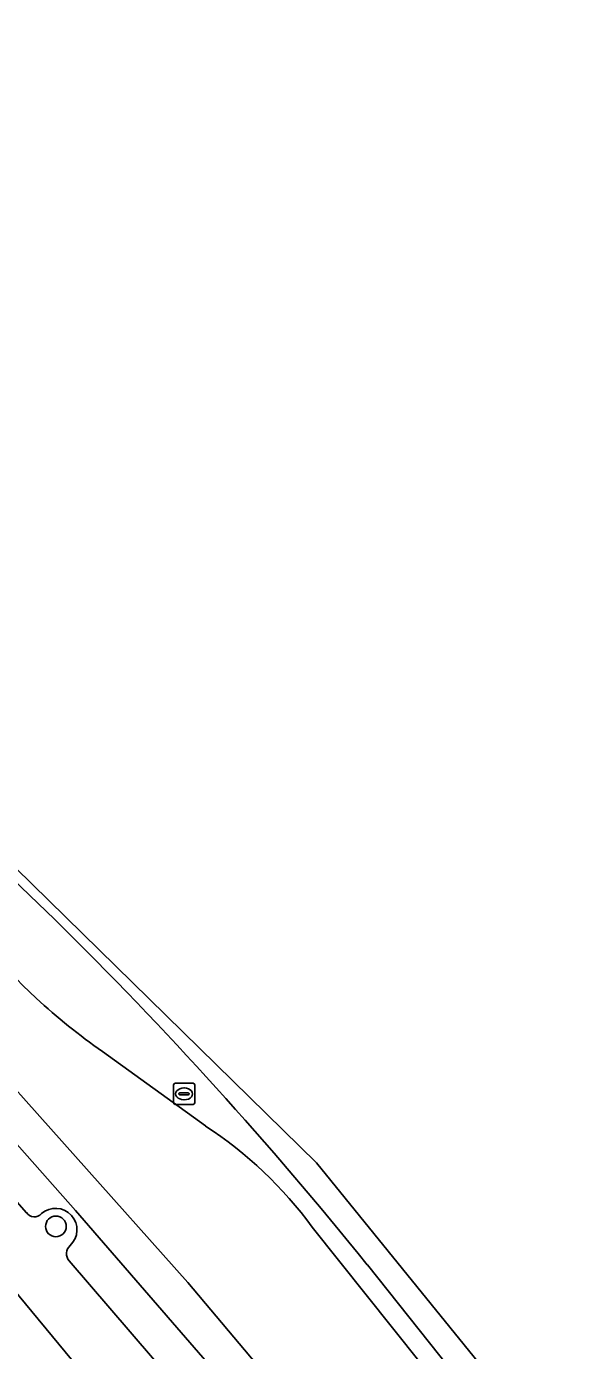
# Model space of a CAD drawing. Extents: x 160349 to 161355, y 381727 to 382854.
# Drawn here: x 161098.7 to 161124.1, y 382693.8 to 382756.5 of the extents above; entities that cross this region are included whole.
import ezdxf

# ---------------------------------------------------------------- set-up
doc = ezdxf.new("R2010")
doc.units = 0
for name, color, linetype in [('IMGEO_Boom', 7, 'Continuous'), ('IMGEO_Parkeervlak_open', 7, 'Continuous'), ('IMGEO_Rijbaan_lokaal_gesloten', 7, 'Continuous'), ('IMGEO_Rioolput', 7, 'Continuous'), ('IMGEO_Verkeerseiland_open', 7, 'Continuous'), ('IMGEO_Voetpad_open', 7, 'Continuous')]:
    doc.layers.add(name, color=color, linetype=linetype)

msp = doc.modelspace()

# ---------------------------------------------------------------- linework, layer by layer
at = {"layer": 'IMGEO_Boom'}
msp.add_circle((161100.048, 382699.705), 0.489, dxfattribs=at)
at = {"layer": 'IMGEO_Parkeervlak_open'}
for points in [[(161119.066, 382679.377), (161116.699, 382682.214), (161115.055, 382684.186), (161100.979, 382700.456), (161093.612, 382708.781)], [(161094.435, 382705.157), (161098.657, 382700.356)], [(161100.67, 382698.072), (161116.349, 382679.814)]]:
    msp.add_lwpolyline(points, dxfattribs=at)
for centre, radius, start, end in [((161099.027, 382700.603), 0.444, 213.69236, 319.17518), ((161100.031, 382699.549), 1.014, 312.928, 131.23545), ((161101.097, 382698.411), 0.545, 133.42225, 218.48408)]:
    msp.add_arc(centre, radius, start, end, dxfattribs=at)
at = {"layer": 'IMGEO_Rijbaan_lokaal_gesloten'}
for points in [[(161114.783, 382697.881), (161123.098, 382687.421), (161124.111, 382688.246), (161112.373, 382702.72), (161065.685, 382748.492), (161009.567, 382791.248), (160980.002, 382813.773), (160974.423, 382818.724), (160950.316, 382840.118)], [(160952.24, 382831.517), (160946.642, 382835.74), (160942.11, 382830.597), (160972.386, 382809.944), (160988.091, 382799.594), (160994.037, 382795.544), (160996.318, 382794.223), (161009.1, 382785.272), (161018.899, 382778.405), (161026.379, 382773.149), (161034.238, 382767.182), (161040.629, 382762.02), (161048.771, 382755.532), (161055.73, 382749.517), (161062.595, 382743.266), (161070.548, 382735.499), (161076.797, 382729.01), (161084.845, 382720.676), (161095.638, 382708.978), (161106.29, 382697.045), (161117.925, 382683.211), (161122.396, 382686.849), (161112.177, 382699.67)], [(161106.29, 382697.045), (161095.638, 382708.978), (161084.845, 382720.676), (161076.797, 382729.01), (161070.548, 382735.499), (161062.595, 382743.266), (161055.73, 382749.517), (161048.771, 382755.532), (161040.629, 382762.02), (161034.238, 382767.182), (161026.379, 382773.149), (161018.899, 382778.405), (161009.1, 382785.272), (160996.318, 382794.223), (160994.037, 382795.544), (160988.091, 382799.594)], [(161063.079, 382750), (161064.405, 382748.803), (161067.274, 382746.033), (161092.772, 382721.17), (161100.001, 382714.234)], [(161093.612, 382708.781), (161100.979, 382700.456), (161115.055, 382684.186), (161116.699, 382682.214), (161117.925, 382683.211), (161106.29, 382697.045)], [(161107.13, 382704.46), (161102.255, 382707.985)]]:
    msp.add_lwpolyline(points, dxfattribs=at)
for centre, radius, start, end in [((161318.824, 382936.063), 314.877, 223.20541, 225.75256), ((160965.919, 382578.176), 191.023, 38.80368, 45.4192), ((161119.847, 382733.104), 30.667, 227.46758, 234.99499), ((161096.571, 382688.28), 19.32, 36.12251, 56.87061)]:
    msp.add_arc(centre, radius, start, end, dxfattribs=at)
at = {"layer": 'IMGEO_Rioolput'}
for p, q in [((161105.688, 382706.48), (161106.54, 382706.48)), ((161105.613, 382705.554), (161105.613, 382706.406)), ((161105.872, 382705.974), (161105.872, 382705.986)), ((161106.31, 382705.937), (161105.912, 382705.937)), ((161105.915, 382706.023), (161106.313, 382706.023)), ((161106.101, 382706.26), (161106.126, 382706.26)), ((161106.356, 382705.986), (161106.356, 382705.974)), ((161106.614, 382706.406), (161106.614, 382705.554)), ((161106.54, 382705.48), (161105.688, 382705.48)), ((161106.124, 382705.7), (161106.099, 382705.7))]:
    msp.add_line(p, q, dxfattribs=at)
for points in [[(161105.688, 382706.48), (161106.54, 382706.48)], [(161105.613, 382705.554), (161105.613, 382706.406)], [(161106.614, 382706.406), (161106.614, 382705.554)], [(161106.54, 382705.48), (161105.688, 382705.48)]]:
    msp.add_lwpolyline(points, dxfattribs=at)
for centre, radius, start, end in [((161105.69, 382706.404), 0.0765, 91.55205, 178.44795), ((161105.69, 382706.404), 0.0765, 91.55205, 178.44795), ((161106.538, 382706.404), 0.0765, 1.55205, 88.44795), ((161106.538, 382706.404), 0.0765, 1.55205, 88.44795), ((161105.912, 382705.983), 0.0403, 85.87752, 175.75265), ((161105.909, 382705.973), 0.0366, 178.93798, 274.71019), ((161106.313, 382705.98), 0.043, 264.86636, 352.45326), ((161106.317, 382705.985), 0.0386, 1.73085, 96.63898), ((161105.69, 382705.556), 0.0765, 181.55205, 268.44795), ((161105.69, 382705.556), 0.0765, 181.55205, 268.44795), ((161106.538, 382705.556), 0.0765, 271.55205, 358.44795), ((161106.538, 382705.556), 0.0765, 271.55205, 358.44795)]:
    msp.add_arc(centre, radius, start, end, dxfattribs=at)
for centre, major_axis, ratio, start_param, end_param in [((161106.1, 382705.98), (-0.387, 0.002), 0.722429, 4.712389, 7.853982), ((161106.125, 382705.98), (-0.39, 0.002), 0.717154, 1.570796, 4.712389)]:
    msp.add_ellipse(centre, major_axis=major_axis, ratio=ratio, start_param=start_param, end_param=end_param, dxfattribs=at)
at = {"layer": 'IMGEO_Verkeerseiland_open'}
for points in [[(161100.001, 382714.234), (161092.772, 382721.17), (161067.274, 382746.033)], [(161102.255, 382707.985), (161107.13, 382704.46)], [(161112.177, 382699.67), (161122.396, 382686.849), (161123.098, 382687.421), (161114.783, 382697.881)]]:
    msp.add_lwpolyline(points, dxfattribs=at)
for centre, radius, start, end in [((161318.824, 382936.063), 314.877, 223.20541, 225.75256), ((160965.919, 382578.176), 191.023, 38.80368, 45.4192), ((161119.847, 382733.104), 30.667, 227.46758, 234.99499), ((161096.571, 382688.28), 19.32, 36.12251, 56.87061)]:
    msp.add_arc(centre, radius, start, end, dxfattribs=at)
at = {"layer": 'IMGEO_Voetpad_open'}
for points in [[(161052.881, 382743.179), (161068.875, 382727.893), (161070.629, 382726.126), (161083.527, 382712.758), (161097.715, 382697.134), (161111.207, 382680.777), (161119.081, 382671.473), (161121.797, 382668.264)], [(161098.657, 382700.356), (161094.435, 382705.157)], [(161116.349, 382679.814), (161100.67, 382698.072)]]:
    msp.add_lwpolyline(points, dxfattribs=at)
msp.add_lwpolyline([(161070.629, 382726.126), (161067.121, 382722.475), (161072.179, 382717.575), (161075.022, 382714.824), (161078.648, 382711.298), (161081.502, 382708.559), (161085.16, 382705.083), (161087.976, 382702.305), (161091.571, 382698.819), (161094.404, 382696.058), (161098.021, 382692.555), (161100.869, 382689.809), (161104.361, 382686.464), (161104.823, 382686.911), (161111.207, 382680.777), (161097.715, 382697.134), (161083.527, 382712.758)], close=True, dxfattribs=at)
for centre, radius, start, end in [((161099.027, 382700.603), 0.444, 213.69236, 319.17518), ((161100.031, 382699.549), 1.014, 312.928, 131.23545), ((161101.097, 382698.411), 0.545, 133.42225, 218.48408)]:
    msp.add_arc(centre, radius, start, end, dxfattribs=at)

doc.saveas('drawing.dxf')
